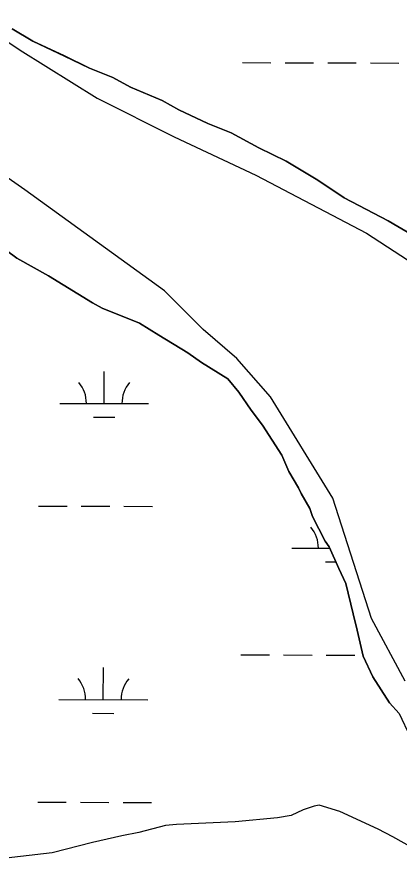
# Model space of a CAD drawing. Extents: x 3161615 to 3199515, y 867541 to 892976.
# Drawn here: x 3168931 to 3169361, y 885572 to 886520 of the extents above; entities that cross this region are included whole.
import ezdxf

# ---------------------------------------------------------------- set-up
doc = ezdxf.new("R2010")
doc.units = 0
for name, color, linetype in [('V-SITE-VEGE', 7, 'Continuous'), ('V-TOPO-SHOR', 7, 'Continuous'), ('V-WETL-SWMP', 7, 'Continuous')]:
    doc.layers.add(name, color=color, linetype=linetype)

msp = doc.modelspace()

# ---------------------------------------------------------------- linework, layer by layer
at = {"layer": 'V-SITE-VEGE'}
for p, q in [((3168925.44, 886506.58), (3168948.69, 886492.89)), ((3168948.69, 886492.89), (3168984.31, 886476.21)), ((3168984.31, 886476.21), (3169012.18, 886462.56)), ((3169012.18, 886462.56), (3169038.5, 886451.98)), ((3169038.5, 886451.98), (3169058.64, 886441.35)), ((3169058.64, 886441.35), (3169094.24, 886426.22)), ((3169094.24, 886426.22), (3169112.84, 886415.58)), ((3169112.84, 886415.58), (3169145.35, 886400.42)), ((3169145.35, 886400.42), (3169171.67, 886389.84)), ((3169171.67, 886389.84), (3169202.65, 886373.13)), ((3169202.65, 886373.13), (3169233.63, 886357.96)), ((3169233.63, 886357.96), (3169269.28, 886336.66)), ((3169269.28, 886336.66), (3169298.76, 886316.85)), ((3169298.76, 886316.85), (3169348.33, 886291.04)), ((3169348.33, 886291.04), (3169374.68, 886275.83)), ((3168930.66, 886249.02), (3168893.41, 886276.48)), ((3168966.3, 886229.26), (3168930.66, 886249.02)), ((3169015.91, 886198.82), (3168966.3, 886229.26)), ((3169026.76, 886192.74), (3169015.91, 886198.82)), ((3169068.54, 886176.12), (3169026.76, 886192.74)), ((3169090.25, 886162.42), (3169068.54, 886176.12)), ((3169122.81, 886142.63), (3169090.25, 886162.42)), ((3169138.32, 886131.96), (3169122.81, 886142.63)), ((3169167.78, 886113.7), (3169138.32, 886131.96)), ((3169180.25, 886098.38), (3169167.78, 886113.7)), ((3169194.29, 886078.44), (3169180.25, 886098.38)), ((3169206.77, 886061.57), (3169194.29, 886078.44)), ((3169228.65, 886027.82), (3169206.77, 886061.57)), ((3169236.52, 886009.38), (3169228.65, 886027.82)), ((3169247.46, 885990.95), (3169236.52, 886009.38)), ((3169250.6, 885984.81), (3169247.46, 885990.95)), ((3169260, 885967.92), (3169250.6, 885984.81)), ((3169263.16, 885958.69), (3169260, 885967.92)), ((3169277.27, 885931.05), (3169263.16, 885958.69)), ((3169281.95, 885924.91), (3169277.27, 885931.05)), ((3169292.95, 885900.32), (3169281.95, 885924.91)), ((3169300.8, 885883.42), (3169292.95, 885900.32)), ((3169308.79, 885849.55), (3169300.8, 885883.42)), ((3169313.57, 885831.08), (3169308.79, 885849.55)), ((3169319.99, 885801.83), (3169313.57, 885831.08)), ((3169330.97, 885778.78), (3169319.99, 885801.83)), ((3169349.73, 885749.63), (3169330.97, 885778.78)), ((3169360.62, 885737.38), (3169349.73, 885749.63))]:
    msp.add_line(p, q, dxfattribs=at)
at = {"layer": 'V-TOPO-SHOR'}
for points in [[(3168788.2, 886580.38), (3168934.35, 886482.94), (3169020.96, 886428.81), (3169107.57, 886385.5), (3169199.6, 886342.2), (3169324.1, 886277.24), (3169432.36, 886206.87)], [(3169367.4, 885773.82), (3169329.51, 885844.19), (3169286.21, 885979.52), (3169215.84, 886093.19), (3169177.94, 886136.5), (3169140.05, 886168.98), (3169096.75, 886212.28), (3168939.77, 886325.96), (3168869.4, 886374.68)]]:
    msp.add_lwpolyline(points, dxfattribs=at)
at = {"layer": 'V-WETL-SWMP'}
for p, q in [((3168948.69, 886492.89), (3168925.44, 886506.58)), ((3168984.31, 886476.22), (3168948.69, 886492.89)), ((3169012.19, 886462.56), (3168984.31, 886476.22)), ((3169184.47, 886468.8), (3169216.47, 886468.71)), ((3169232.47, 886468.66), (3169264.47, 886468.57)), ((3169280.47, 886468.53), (3169312.47, 886468.44)), ((3169328.47, 886468.4), (3169360.47, 886468.31)), ((3169038.5, 886451.98), (3169012.19, 886462.56)), ((3169058.64, 886441.35), (3169038.5, 886451.98)), ((3169094.24, 886426.22), (3169058.64, 886441.35)), ((3169112.84, 886415.58), (3169094.24, 886426.22)), ((3169145.36, 886400.42), (3169112.84, 886415.58)), ((3169171.67, 886389.84), (3169145.36, 886400.42)), ((3169202.65, 886373.13), (3169171.67, 886389.84)), ((3169233.63, 886357.96), (3169202.65, 886373.13)), ((3169269.28, 886336.66), (3169233.63, 886357.96)), ((3169298.76, 886316.85), (3169269.28, 886336.66)), ((3169348.33, 886291.04), (3169298.76, 886316.85)), ((3169374.68, 886275.83), (3169348.33, 886291.04)), ((3168893.41, 886276.48), (3168930.66, 886249.02)), ((3168930.66, 886249.02), (3168966.3, 886229.26)), ((3168966.3, 886229.26), (3169015.91, 886198.82)), ((3169015.91, 886198.82), (3169026.76, 886192.74)), ((3169026.76, 886192.74), (3169068.54, 886176.12)), ((3169068.54, 886176.12), (3169090.25, 886162.42)), ((3169090.25, 886162.42), (3169122.81, 886142.64)), ((3169122.81, 886142.64), (3169138.32, 886131.97)), ((3169138.32, 886131.97), (3169167.78, 886113.7)), ((3169028.82, 886085.81), (3169028.92, 886121.81)), ((3169167.78, 886113.7), (3169180.25, 886098.38)), ((3169180.25, 886098.38), (3169194.3, 886078.44)), ((3168978.82, 886085.95), (3169078.82, 886085.67)), ((3169194.3, 886078.44), (3169206.78, 886061.58)), ((3169016.77, 886070.41), (3169040.77, 886070.34)), ((3169206.78, 886061.58), (3169228.65, 886027.82)), ((3169228.65, 886027.82), (3169236.52, 886009.38)), ((3169236.52, 886009.38), (3169247.47, 885990.96)), ((3169247.47, 885990.96), (3169250.6, 885984.81)), ((3169250.6, 885984.81), (3169260, 885967.92)), ((3168955.09, 885970.58), (3168987.09, 885970.49)), ((3169003.09, 885970.45), (3169035.09, 885970.36)), ((3169051.09, 885970.31), (3169083.09, 885970.22)), ((3169260, 885967.92), (3169263.16, 885958.7)), ((3169263.16, 885958.7), (3169277.27, 885931.05)), ((3169277.27, 885931.05), (3169281.95, 885924.92)), ((3169239.8, 885923.36), (3169282.7, 885923.24)), ((3169281.95, 885924.92), (3169292.95, 885900.33)), ((3169277.76, 885907.83), (3169289.61, 885907.79)), ((3169292.95, 885900.33), (3169300.8, 885883.42)), ((3169300.8, 885883.42), (3169308.79, 885849.55)), ((3169308.79, 885849.55), (3169313.57, 885831.08)), ((3169313.57, 885831.08), (3169319.99, 885801.83)), ((3169182.63, 885803.45), (3169214.63, 885803.36)), ((3169230.63, 885803.32), (3169262.63, 885803.23)), ((3169278.63, 885803.18), (3169310.63, 885803.09)), ((3169319.99, 885801.83), (3169330.97, 885778.78)), ((3169027.9, 885753.13), (3169028, 885789.13)), ((3169330.97, 885778.78), (3169349.73, 885749.63)), ((3168977.9, 885753.27), (3169077.9, 885753)), ((3169349.73, 885749.63), (3169360.62, 885737.38)), ((3169015.86, 885737.74), (3169039.86, 885737.67)), ((3169360.62, 885737.38), (3169373.18, 885711.26)), ((3168954.17, 885637.9), (3168986.17, 885637.82)), ((3169002.17, 885637.77), (3169034.17, 885637.68)), ((3169050.17, 885637.64), (3169082.17, 885637.55)), ((3169265.19, 885633.29), (3169252.82, 885629.41)), ((3169270.68, 885634.55), (3169265.19, 885633.29)), ((3169293.79, 885627.31), (3169270.68, 885634.55)), ((3169239.03, 885622.82), (3169223.95, 885620.35)), ((3169252.82, 885629.41), (3169239.03, 885622.82)), ((3169337.18, 885607.39), (3169293.79, 885627.31)), ((3169110.35, 885612.82), (3169098.02, 885611.67)), ((3169176.02, 885615.74), (3169110.35, 885612.82)), ((3169223.95, 885620.35), (3169176.02, 885615.74)), ((3169067.81, 885604.01), (3169048.61, 885600.25)), ((3169098.02, 885611.67), (3169067.81, 885604.01)), ((3169353.43, 885598.9), (3169337.18, 885607.39)), ((3169048.61, 885600.25), (3169015.66, 885592.64)), ((3169379.15, 885584.77), (3169353.43, 885598.9)), ((3169015.66, 885592.64), (3168970.34, 885581.14)), ((3168970.34, 885581.14), (3168888.15, 885571.68))]:
    msp.add_line(p, q, dxfattribs=at)
for centre, start, end in [((3169084.98, 886418.8), 139.06985, 139.64706), ((3168973.58, 886086.43), 359.06985, 40.61351), ((3169084.06, 886086.13), 139.06985, 180.61351), ((3169234.56, 885923.85), 359.06985, 40.61351), ((3168972.66, 885753.76), 359.06985, 40.61351), ((3169083.14, 885753.46), 139.06985, 180.61351)]:
    msp.add_arc(centre, 35.25, start, end, dxfattribs=at)

doc.saveas('drawing.dxf')
